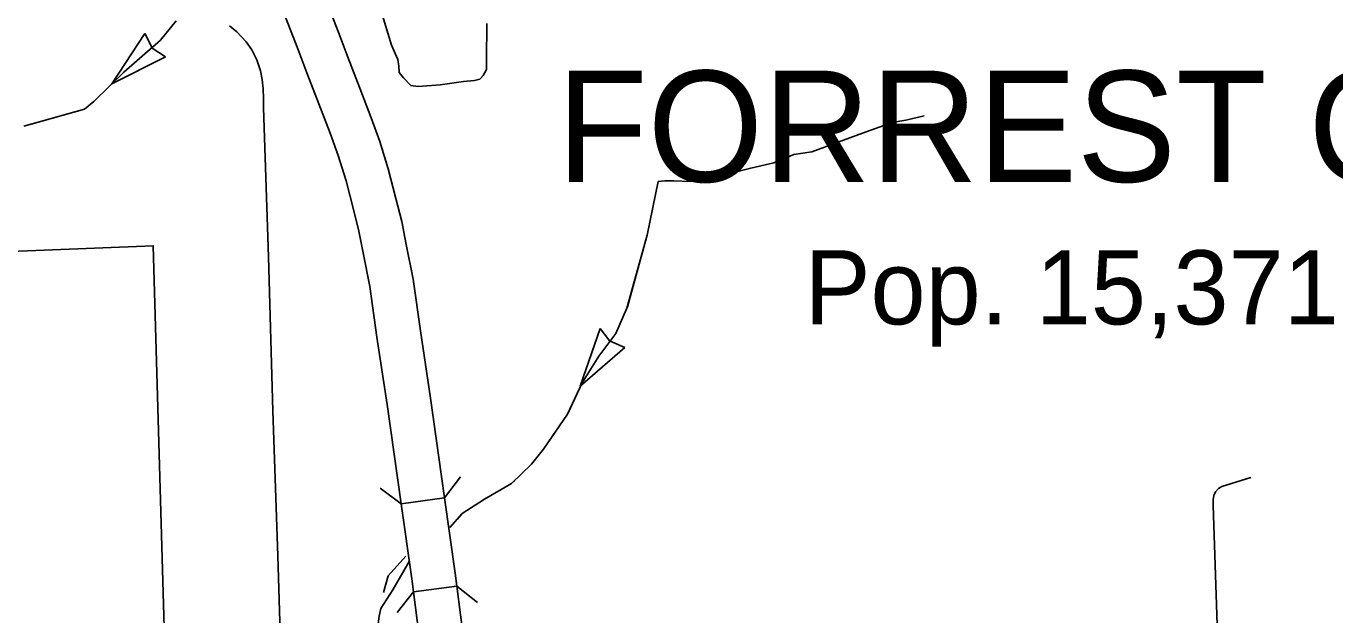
# Model space of a CAD drawing. Extents: x 155 to 3386, y 68 to 2138.
# Drawn here: x 1365.4 to 1578.6, y 1053.4 to 1149.2 of the extents above; entities that cross this region are included whole.
import ezdxf

# ---------------------------------------------------------------- set-up
doc = ezdxf.new("R2010")
doc.units = 0
for name, color, linetype in [('Level 10', 7, 'Continuous'), ('Level 33', 7, 'Continuous'), ('Level 35', 7, 'Continuous'), ('Level 37', 7, 'Continuous'), ('Level 43', 7, 'Continuous'), ('Level 6', 7, 'Continuous')]:
    doc.layers.add(name, color=color, linetype=linetype)

msp = doc.modelspace()

# ---------------------------------------------------------------- linework, layer by layer
at = {"layer": 'Level 10'}
for p, q in [((1426.47, 1071.43), (1433.54, 1072.43)), ((1428.47, 1057.12), (1435.56, 1058.02))]:
    msp.add_line(p, q, dxfattribs=at)
for points in [[(1433.54, 1072.43), (1431.24, 1088.64), (1429.61, 1099.61), (1428.42, 1108.02), (1427.31, 1113.71), (1426.57, 1117.42), (1425.62, 1121.17), (1424.38, 1126.02), (1422.98, 1130.47), (1421.6, 1134.32), (1419.74, 1139.15), (1417.81, 1144.18), (1416.33, 1148.1), (1405.99, 1174.65), (1402.12, 1184.7), (1401.86, 1185.39), (1395.24, 1182.71)], [(1395.24, 1182.71), (1395.46, 1182.12), (1399.33, 1172.07), (1409.66, 1145.55), (1411.13, 1141.65), (1413.07, 1136.59), (1414.91, 1131.83), (1416.21, 1128.19), (1417.51, 1124.07), (1418.7, 1119.41), (1419.6, 1115.85), (1420.3, 1112.33), (1421.37, 1106.83), (1422.54, 1098.59), (1424.18, 1087.61), (1426.47, 1071.43)], [(1426.47, 1071.43), (1428.2, 1059.22), (1428.47, 1057.12)], [(1433.54, 1072.43), (1435.28, 1060.17), (1435.56, 1058.02)], [(1435.56, 1058.02), (1436.15, 1053.35), (1439.21, 1030.75), (1440.63, 1022.15), (1442.82, 1007.23), (1445.93, 985.55), (1449.17, 962.7), (1453.34, 933.37), (1454.12, 927.28)], [(1447.04, 926.37), (1446.26, 932.41), (1442.1, 961.7), (1438.86, 984.54), (1435.75, 1006.2), (1433.57, 1021.05), (1432.14, 1029.69), (1429.07, 1052.42), (1428.47, 1057.12)]]:
    msp.add_lwpolyline(points, dxfattribs=at)
at = {"layer": 'Level 33'}
for points in [[(1407.2, 1036.12), (1406.36, 1062.97), (1405.55, 1086.57), (1404.84, 1111.65), (1404.07, 1135.92), (1404.07, 1137.51), (1404, 1139.02), (1403.82, 1140.54), (1403.57, 1141.95), (1402.97, 1143.75), (1402.13, 1145.37), (1401.21, 1146.68), (1399.73, 1148.3), (1398.53, 1149.29)], [(1564.93, 1075.72), (1560.18, 1074.28), (1559.67, 1073.92), (1559.16, 1073.37), (1558.88, 1072.82), (1558.8, 1072.11), (1558.8, 1071.16), (1559.51, 1050.17), (1560.22, 1023.19), (1560.5, 1011.04), (1560.62, 1009.27), (1560.73, 1008.72), (1561.01, 1008.2), (1561.44, 1007.77), (1562.04, 1007.45), (1562.82, 1007.3), (1563.65, 1007.3), (1568.66, 1007.42)]]:
    msp.add_lwpolyline(points, dxfattribs=at)
at = {"layer": 'Level 35'}
msp.add_lwpolyline([(1423.23, 1151.71), (1424.9, 1146.14), (1425.92, 1143.81), (1426.1, 1142.73), (1426.16, 1141.71), (1426.87, 1140.82), (1428.07, 1139.56), (1429.27, 1139.44), (1432.85, 1139.68), (1436.62, 1140.22), (1438.42, 1140.4), (1439.31, 1140.64), (1439.85, 1141.23), (1440.39, 1142.19), (1440.39, 1143.69), (1440.45, 1149.67)], dxfattribs=at)
at = {"layer": 'Level 37'}
for points in [[(1436.12, 1075.86), (1433.54, 1072.43)], [(1426.47, 1071.43), (1423.05, 1074)], [(1435.56, 1058.02), (1438.94, 1055.39)], [(1425.84, 1053.73), (1428.47, 1057.12)]]:
    msp.add_lwpolyline(points, dxfattribs=at)
at = {"layer": 'Level 43'}
for p, q in [((1384.73, 1148.03), (1379.33, 1139.85)), ((1385.9, 1145.7), (1384.73, 1148.03)), ((1388.1, 1144.24), (1385.92, 1145.67)), ((1379.33, 1139.85), (1388.1, 1144.24)), ((1455.66, 1090.61), (1458.91, 1100.02)), ((1458.91, 1100.02), (1460.5, 1097.95)), ((1455.66, 1090.61), (1462.94, 1096.93)), ((1462.94, 1096.93), (1460.52, 1097.93))]:
    msp.add_line(p, q, dxfattribs=at)
for points in [[(1365.01, 1132.95), (1374.87, 1135.73), (1376.41, 1136.96), (1381.27, 1141.77), (1387.26, 1146.95), (1389.81, 1150.13)], [(1379.33, 1139.85), (1381.27, 1141.77), (1387.26, 1146.95), (1387.67, 1147.47)], [(1366.2, 1133.29), (1374.87, 1135.73), (1376.41, 1136.96), (1376.65, 1137.19)], [(1511.71, 1134.63), (1508.68, 1133.91), (1506.49, 1133.54), (1501.64, 1131.84), (1493.38, 1128.8), (1490.47, 1128.32), (1487.19, 1126.98), (1483.43, 1126.13), (1480.27, 1125.28), (1476.14, 1124.31), (1473.59, 1123.94), (1470.92, 1124.07), (1469.46, 1124.07), (1468.37, 1123.94), (1466.55, 1115.2), (1463.27, 1103.29), (1461.45, 1099.17), (1458.66, 1095.52), (1455.99, 1091.15), (1453.56, 1086.05), (1449.68, 1080.34), (1447.73, 1077.91), (1444.45, 1074.75), (1440.08, 1072.2), (1436.44, 1069.86), (1434.41, 1067.57)], [(1466.34, 1114.42), (1463.33, 1103.51)], [(1461.84, 1100.05), (1461.45, 1099.17), (1458.66, 1095.52), (1455.99, 1091.15), (1455.72, 1090.58)], [(1454.1, 1087.17), (1453.56, 1086.05), (1451.08, 1082.4)], [(1451.08, 1082.4), (1449.68, 1080.34), (1447.73, 1077.91), (1447.7, 1077.87)], [(1444.98, 1075.26), (1444.45, 1074.75), (1440.08, 1072.2), (1436.44, 1069.86), (1435.65, 1068.97)], [(1427.81, 1062.03), (1425.1, 1057.42), (1423.16, 1054.38), (1422.92, 1053.17), (1422.55, 1050.62), (1422.55, 1045.15), (1422.07, 1039.2), (1422.8, 1021.66), (1423.04, 1011.46), (1423.4, 1009.39), (1424.37, 1006.96), (1430.69, 991.66), (1432.02, 986.25), (1432.75, 982.61), (1434.21, 974.35), (1433.96, 966.33), (1433.36, 963.42), (1432.02, 960.99), (1429.96, 959.41), (1427.89, 958.68), (1426.19, 958.68), (1415.75, 958.44), (1410.05, 958.56), (1354.51, 957.1)], [(1427.23, 1062.89), (1424.34, 1059.74), (1423.62, 1056.99)]]:
    msp.add_lwpolyline(points, dxfattribs=at)
at = {"layer": 'Level 6'}
msp.add_lwpolyline([(1388.19, 1039.98), (1386.09, 1113.47), (1325.89, 1111.06), (1324.11, 1178.97), (1314.71, 1177.54), (1314.46, 1187.22), (1314.07, 1201.9)], dxfattribs=at)

# ---------------------------------------------------------------- texts
for s, height, p in [('FORREST CITY', 18.1028, (1451.85, 1123.89)), ('Pop. 15,371', 12.0685, (1492.19, 1100.67))]:
    msp.add_text(s, height=height, dxfattribs=at).set_placement(p)

doc.saveas('drawing.dxf')
